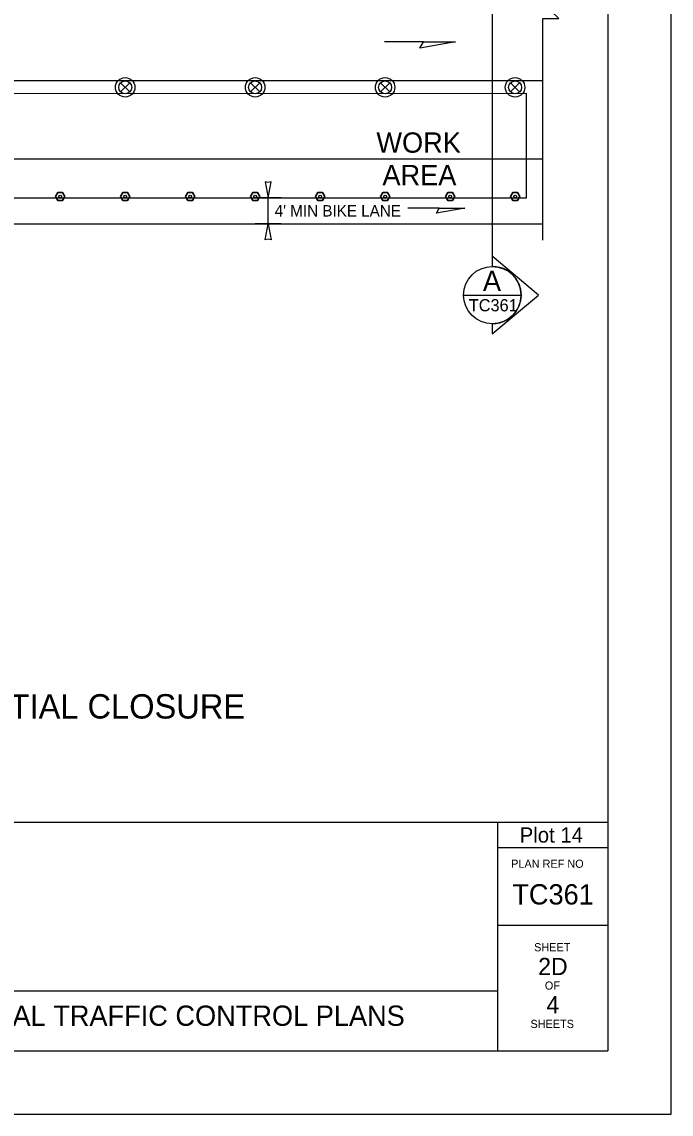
# Model space of a CAD drawing. Extents: x 99958 to 100176, y 99935 to 100011.
# Drawn here: x 100072.86 to 100076.06, y 99969.69 to 99975.07 of the extents above; entities that cross this region are included whole.
import ezdxf

# ---------------------------------------------------------------- set-up
doc = ezdxf.new("R2010")
doc.units = 0
for name, color, linetype in [('RD_ED_ShoulderPavedEdge', 7, 'Continuous'), ('RD_MK_LineEdgeYellow', 7, 'Continuous'), ('RD_MK_LineLane', 7, 'Continuous'), ('SH_DE_DetailHeading2Text', 7, 'Continuous'), ('SH_GI_PlotLimits', 7, 'Continuous'), ('SH_GI_SheetBorder', 7, 'Continuous'), ('SH_GI_SheetLocationText', 7, 'Continuous'), ('SH_GI_SheetTextInCells', 7, 'Continuous'), ('SH_GI_TitleBlockText', 7, 'Continuous'), ('SH_TI_WZSectionCut', 7, 'Continuous'), ('TR_WZ_TrafficSafetyDrum', 7, 'Continuous'), ('TR_WZ_TubularMarker', 7, 'Continuous'), ('TR_WZ_WorkAreaLabel', 7, 'Continuous'), ('TR_WZ_WorkZoneDetails', 7, 'Continuous'), ('TR_WZ_WorkZoneTextCurrent', 7, 'Continuous')]:
    doc.layers.add(name, color=color, linetype=linetype)

msp = doc.modelspace()

# ---------------------------------------------------------------- linework, layer by layer
at = {"layer": 'RD_ED_ShoulderPavedEdge'}
msp.add_line((100072.5069, 99974.0724), (100075.43, 99974.0724), dxfattribs=at)
at = {"layer": 'RD_MK_LineEdgeYellow'}
msp.add_line((100072.7569, 99974.3924), (100075.43, 99974.3924), dxfattribs=at)
at = {"layer": 'RD_MK_LineLane'}
msp.add_lwpolyline([(100075.43, 99974.7764), (100068.195, 99974.7764)], dxfattribs=at)
at = {"layer": 'SH_GI_PlotLimits'}
msp.add_lwpolyline([(100059.0625, 99969.6875), (100076.0625, 99969.6875), (100076.0625, 99980.6875), (100059.0625, 99980.6875)], close=True, dxfattribs=at)
at = {"layer": 'SH_GI_SheetBorder'}
for p, q in [((100075.75, 99980.375), (100075.75, 99970)), ((100060, 99971.1259), (100075.75, 99971.1259)), ((100075.2079, 99971.1259), (100075.2079, 99970)), ((100075.2079, 99971.0008), (100075.75, 99971.0008)), ((100075.2079, 99970.6176), (100075.75, 99970.6176)), ((100072.2055, 99970.2955), (100075.2079, 99970.2955)), ((100060, 99970), (100075.75, 99970))]:
    msp.add_line(p, q, dxfattribs=at)
at = {"layer": 'SH_TI_WZSectionCut'}
for p, q in [((100075.1819, 99975.1765), (100075.1819, 99973.9125)), ((100075.1819, 99973.9125), (100075.1819, 99973.8625)), ((100075.41, 99973.7213), (100075.1819, 99973.9125)), ((100075.1819, 99973.5302), (100075.41, 99973.7213)), ((100075.1819, 99973.5801), (100075.1819, 99973.5302))]:
    msp.add_line(p, q, dxfattribs=at)
msp.add_lwpolyline([(100075.0406, 99973.7213), (100075.3231, 99973.7213)], dxfattribs=at)
msp.add_circle((100075.1819, 99973.7213), 0.1412, dxfattribs=at)
msp.add_arc((100075.1819, 99973.7213), 0.1412, 269.9978, 90.0022, dxfattribs=at)
at = {"layer": 'TR_WZ_TrafficSafetyDrum'}
for p, q in [((100073.3513, 99974.7671), (100073.3965, 99974.7218)), ((100073.3965, 99974.7671), (100073.3513, 99974.7218)), ((100073.9913, 99974.7671), (100074.0365, 99974.7218)), ((100074.0365, 99974.7671), (100073.9913, 99974.7218)), ((100074.6313, 99974.7671), (100074.6765, 99974.7218)), ((100074.6765, 99974.7671), (100074.6313, 99974.7218)), ((100075.2713, 99974.7671), (100075.3165, 99974.7218)), ((100075.3165, 99974.7671), (100075.2713, 99974.7218))]:
    msp.add_line(p, q, dxfattribs=at)
for centre, radius in [((100073.3739, 99974.7445), 0.048), ((100073.3739, 99974.7445), 0.048), ((100073.3739, 99974.7445), 0.032), ((100074.0139, 99974.7445), 0.048), ((100074.0139, 99974.7445), 0.048), ((100074.0139, 99974.7445), 0.032), ((100074.6539, 99974.7445), 0.048), ((100074.6539, 99974.7445), 0.048), ((100074.6539, 99974.7445), 0.032), ((100075.2939, 99974.7445), 0.048), ((100075.2939, 99974.7445), 0.048), ((100075.2939, 99974.7445), 0.032)]:
    msp.add_circle(centre, radius, dxfattribs=at)
at = {"layer": 'TR_WZ_TubularMarker'}
for points in [[(100073.0308, 99974.2071), (100073.0424, 99974.2271), (100073.0655, 99974.2271), (100073.077, 99974.2071), (100073.0655, 99974.1871), (100073.0424, 99974.1871)], [(100073.3508, 99974.2071), (100073.3624, 99974.2271), (100073.3855, 99974.2271), (100073.397, 99974.2071), (100073.3855, 99974.1871), (100073.3624, 99974.1871)], [(100073.6708, 99974.2071), (100073.6824, 99974.2271), (100073.7055, 99974.2271), (100073.717, 99974.2071), (100073.7055, 99974.1871), (100073.6824, 99974.1871)], [(100073.9908, 99974.2071), (100074.0024, 99974.2271), (100074.0255, 99974.2271), (100074.037, 99974.2071), (100074.0255, 99974.1871), (100074.0024, 99974.1871)], [(100074.3108, 99974.2071), (100074.3224, 99974.2271), (100074.3455, 99974.2271), (100074.357, 99974.2071), (100074.3455, 99974.1871), (100074.3224, 99974.1871)], [(100074.6308, 99974.2071), (100074.6424, 99974.2271), (100074.6655, 99974.2271), (100074.677, 99974.2071), (100074.6655, 99974.1871), (100074.6424, 99974.1871)], [(100074.9508, 99974.2071), (100074.9624, 99974.2271), (100074.9855, 99974.2271), (100074.997, 99974.2071), (100074.9855, 99974.1871), (100074.9624, 99974.1871)], [(100075.2708, 99974.2071), (100075.2824, 99974.2271), (100075.3055, 99974.2271), (100075.317, 99974.2071), (100075.3055, 99974.1871), (100075.2824, 99974.1871)]]:
    msp.add_lwpolyline(points, close=True, dxfattribs=at)
for points in [[(100073.0424, 99974.1871), (100073.0655, 99974.1871), (100073.077, 99974.2071), (100073.0655, 99974.2271), (100073.0424, 99974.2271), (100073.0308, 99974.2071), (100073.0424, 99974.1871)], [(100073.3624, 99974.1871), (100073.3855, 99974.1871), (100073.397, 99974.2071), (100073.3855, 99974.2271), (100073.3624, 99974.2271), (100073.3508, 99974.2071), (100073.3624, 99974.1871)], [(100073.6824, 99974.1871), (100073.7055, 99974.1871), (100073.717, 99974.2071), (100073.7055, 99974.2271), (100073.6824, 99974.2271), (100073.6708, 99974.2071), (100073.6824, 99974.1871)], [(100074.0024, 99974.1871), (100074.0255, 99974.1871), (100074.037, 99974.2071), (100074.0255, 99974.2271), (100074.0024, 99974.2271), (100073.9908, 99974.2071), (100074.0024, 99974.1871)], [(100074.3224, 99974.1871), (100074.3455, 99974.1871), (100074.357, 99974.2071), (100074.3455, 99974.2271), (100074.3224, 99974.2271), (100074.3108, 99974.2071), (100074.3224, 99974.1871)], [(100074.6424, 99974.1871), (100074.6655, 99974.1871), (100074.677, 99974.2071), (100074.6655, 99974.2271), (100074.6424, 99974.2271), (100074.6308, 99974.2071), (100074.6424, 99974.1871)], [(100074.9624, 99974.1871), (100074.9855, 99974.1871), (100074.997, 99974.2071), (100074.9855, 99974.2271), (100074.9624, 99974.2271), (100074.9508, 99974.2071), (100074.9624, 99974.1871)], [(100075.2824, 99974.1871), (100075.3055, 99974.1871), (100075.317, 99974.2071), (100075.3055, 99974.2271), (100075.2824, 99974.2271), (100075.2708, 99974.2071), (100075.2824, 99974.1871)]]:
    msp.add_lwpolyline(points, dxfattribs=at)
for centre in [(100073.0539, 99974.2071), (100073.3739, 99974.2071), (100073.6939, 99974.2071), (100074.0139, 99974.2071), (100074.3339, 99974.2071), (100074.6539, 99974.2071), (100074.9739, 99974.2071), (100075.2939, 99974.2071)]:
    msp.add_circle(centre, 0.00667, dxfattribs=at)
at = {"layer": 'TR_WZ_WorkZoneDetails'}
for p, q in [((100074.8434, 99974.9684), (100074.6505, 99974.9684)), ((100074.1419, 99974.2005), (100074.0139, 99974.2005)), ((100074.0779, 99974.0724), (100074.0779, 99974.2005)), ((100074.9207, 99974.1488), (100074.7664, 99974.1488)), ((100074.9207, 99974.1488), (100074.7664, 99974.1488)), ((100074.1419, 99974.0724), (100074.0139, 99974.0724))]:
    msp.add_line(p, q, dxfattribs=at)
msp.add_lwpolyline([(100075.43, 99973.9925), (100075.43, 99975.083), (100075.51, 99975.083), (100075.35, 99975.2379), (100075.43, 99975.2379), (100075.43, 99976.3285)], dxfattribs=at)
for points in [[(100075.0006, 99974.9684), (100074.8256, 99974.9376), (100074.8434, 99974.9684)], [(100068.275, 99974.7114), (100068.275, 99974.2005), (100068.8478, 99974.2005), (100069.5869, 99974.0724), (100069.5869, 99974.0724), (100069.5869, 99974.0724), (100070.3369, 99974.0724), (100070.3369, 99974.0724), (100070.3369, 99974.0724), (100070.4939, 99974.0724), (100071.7739, 99974.0724), (100072.4139, 99974.2005), (100072.4139, 99974.2005), (100075.35, 99974.2005), (100075.35, 99974.7134)], [(100074.0779, 99974.2005), (100074.0933, 99974.2791), (100074.0779, 99974.2754), (100074.0625, 99974.2791)], [(100075.0464, 99974.1488), (100074.9064, 99974.1241), (100074.9207, 99974.1488)], [(100075.0464, 99974.1488), (100074.9064, 99974.1241), (100074.9207, 99974.1488)], [(100074.0779, 99974.0724), (100074.0933, 99973.9938), (100074.0779, 99973.9975), (100074.0625, 99973.9938)]]:
    msp.add_lwpolyline(points, close=True, dxfattribs=at)

# ---------------------------------------------------------------- texts
at = {"layer": 'SH_DE_DetailHeading2Text'}
msp.add_text('AT-GRADE INTERSECTION (WITH TURN LANES): PARTIAL CLOSURE', height=0.12, rotation=360, dxfattribs=at).set_placement((100068.6951, 99971.6359))
at = {"layer": 'SH_GI_SheetBorder'}
msp.add_text('PLAN REF NO', height=0.040032, dxfattribs=at).set_placement((100075.2747, 99970.9008))
at = {"layer": 'SH_GI_SheetLocationText'}
msp.add_text('Plot 14', height=0.075, dxfattribs=at).set_placement((100075.3164, 99971.025))
at = {"layer": 'SH_GI_SheetTextInCells'}
for s, p in [('SHEET', (100075.3877, 99970.4896)), ('OF', (100075.4406, 99970.3008)), ('SHEETS', (100075.3698, 99970.112))]:
    msp.add_text(s, height=0.04003, dxfattribs=at).set_placement(p)
at = {"layer": 'SH_GI_TitleBlockText'}
for s, height, p in [('TC361', 0.1, (100075.2803, 99970.72)), ('2D', 0.085, (100075.4076, 99970.3723)), ('4', 0.085, (100075.4485, 99970.1843)), ('TYPICAL TRAFFIC CONTROL PLANS', 0.1, (100072.4251, 99970.1224))]:
    msp.add_text(s, height=height, dxfattribs=at).set_placement(p)
at = {"layer": 'SH_TI_WZSectionCut'}
for s, height, rotation, p in [('A', 0.1, 0.01, (100075.1356, 99973.7419)), ('TC361', 0.06, 360, (100075.066, 99973.6413))]:
    msp.add_text(s, height=height, rotation=rotation, dxfattribs=at).set_placement(p)
at = {"layer": 'TR_WZ_WorkAreaLabel'}
for s, p in [('WORK', (100074.611, 99974.4225)), ('AREA', (100074.6407, 99974.2624))]:
    msp.add_text(s, height=0.1, dxfattribs=at).set_placement(p)
at = {"layer": 'TR_WZ_WorkZoneTextCurrent'}
msp.add_text("4' MIN BIKE LANE", height=0.056, dxfattribs=at).set_placement((100074.1099, 99974.1084))

doc.saveas('drawing.dxf')
